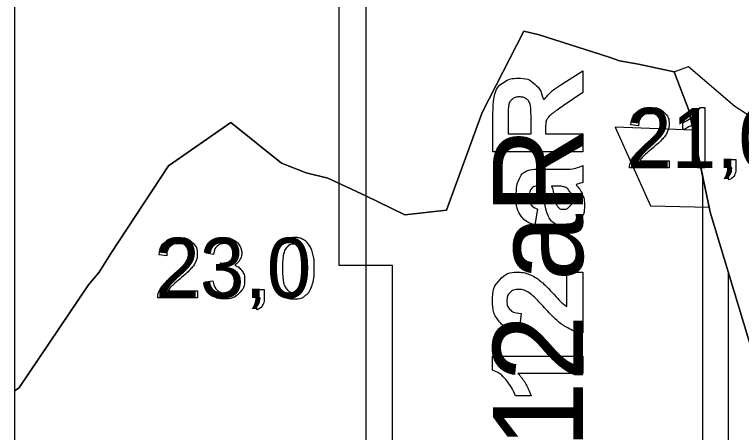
# Model space of a CAD drawing. Extents: x 700746 to 706058, y 6570320 to 6580460.
# Drawn here: x 704540 to 704607.9, y 6575795.5 to 6575834.5 of the extents above; entities that cross this region are included whole.
import ezdxf

# ---------------------------------------------------------------- set-up
doc = ezdxf.new("R2010")
doc.units = 0
for name, color, linetype in [('Default', 7, 'Continuous'), ('GEOLPUNKT', 7, 'Continuous'), ('illumineerimisjooned', 7, 'Continuous'), ('Plokid', 7, 'Continuous'), ('Täide', 7, 'Continuous'), ('VEEKOGU', 7, 'Continuous')]:
    doc.layers.add(name, color=color, linetype=linetype)

msp = doc.modelspace()

# ---------------------------------------------------------------- linework, layer by layer
at = {"layer": 'Default'}
for points in [[(704540.047, 6575799.391), (704540.482, 6575799.666), (704546.939, 6575809.266), (704547.945, 6575810.468), (704549.029, 6575812.182), (704554.414, 6575820.389), (704560.221, 6575824.418), (704564.977, 6575820.633), (704567.271, 6575819.713), (704569.283, 6575819.23), (704572.839, 6575817.566), (704576.473, 6575815.798), (704580.368, 6575816.235), (704583.691, 6575825.354), (704587.584, 6575832.95), (704589.007, 6575832.593), (704595.55, 6575830.512), (704596.518, 6575830.187), (704598.285, 6575829.872), (704601.612, 6575829.139), (704602.999, 6575825.494), (704604.967, 6575816.049), (704610.288, 6575798.458)], [(704601.612, 6575829.139), (704602.955, 6575829.665), (704607.283, 6575825.938), (704613.39, 6575822.012), (704613.891, 6575822.541), (704616.872, 6575822.868), (704619.39, 6575823.01), (704619.533, 6575822.819), (704619.829, 6575822.636), (704625.71, 6575818.241), (704628.49, 6575815.659), (704630.867, 6575816.065), (704634.879, 6575818.6), (704636.658, 6575816.162), (704639.764, 6575812.236), (704641.868, 6575818.468), (704644.56, 6575827.866), (704649.363, 6575829.122), (704658.351, 6575815.474), (704660.105, 6575815.373), (704661.727, 6575818.188), (704664.984, 6575809.724), (704667.347, 6575809.965), (704672.692, 6575816.996)]]:
    msp.add_lwpolyline(points, dxfattribs=at)
at = {"layer": 'GEOLPUNKT'}
for points in [[(704572.839, 6576041.071), (704572.839, 6575817.566)], [(704604.026, 6575825.81), (704604.468, 6575825.81), (704604.468, 6575820.189)], [(704602.407, 6575823.74), (704602.407, 6575824.405)], [(704604.468, 6575820.189), (704603.781, 6575820.189), (704603.781, 6575824.569)], [(704598.279, 6575824.12), (704597.571, 6575824.192)], [(704606.603, 6575820.189), (704606.603, 6575820.97), (704607.384, 6575820.97), (704607.384, 6575820.189)], [(704601.143, 6575820.85), (704601.143, 6575820.189), (704597.443, 6575820.189)], [(704598.399, 6575820.85), (704601.143, 6575820.85)], [(704606.991, 6575820.189), (704606.603, 6575820.189)], [(704606.748, 6575819.079), (704606.556, 6575819.373)], [(704572.839, 6575817.566), (704572.839, 6575758.071)], [(704558.609, 6575812.105), (704557.922, 6575812.229)], [(704554.247, 6575811.99), (704553.538, 6575812.062)], [(704559.209, 6575810.714), (704559.285, 6575811.315)], [(704557.854, 6575809.544), (704558.541, 6575809.634)], [(704562.57, 6575808.059), (704562.57, 6575808.84), (704563.351, 6575808.84), (704563.351, 6575808.059)], [(704557.111, 6575808.72), (704557.111, 6575808.059), (704553.41, 6575808.059)], [(704554.366, 6575808.72), (704557.111, 6575808.72)], [(704562.959, 6575808.059), (704562.57, 6575808.059)], [(704562.715, 6575806.949), (704562.523, 6575807.243)]]:
    msp.add_lwpolyline(points, dxfattribs=at)
for points in [[(704570.339, 6575851.071), (704572.839, 6575851.071), (704572.839, 6575811.071), (704570.339, 6575811.071)], [(704575.339, 6575811.071), (704572.839, 6575811.071), (704572.839, 6575791.071), (704575.339, 6575791.071)]]:
    msp.add_lwpolyline(points, close=True, dxfattribs=at)
for points in [[(704597.571, 6575824.192), (704597.643, 6575824.982), (704598.117, 6575825.396), (704598.591, 6575825.81), (704599.389, 6575825.81), (704600.195, 6575825.81), (704600.665, 6575825.363), (704601.135, 6575824.917), (704601.135, 6575824.256), (704601.135, 6575823.92), (704600.998, 6575823.596), (704600.86, 6575823.271), (704600.542, 6575822.913), (704600.223, 6575822.554), (704599.483, 6575821.927), (704598.865, 6575821.408), (704598.689, 6575821.223), (704598.513, 6575821.037), (704598.399, 6575820.85)], [(704602.407, 6575824.405), (704602.983, 6575824.676), (704603.415, 6575825.062), (704603.846, 6575825.447), (704604.026, 6575825.81)], [(704597.443, 6575820.189), (704597.435, 6575820.437), (704597.523, 6575820.667), (704597.665, 6575821.045), (704597.976, 6575821.412), (704598.288, 6575821.778), (704598.875, 6575822.259), (704599.787, 6575823.008), (704600.107, 6575823.445), (704600.426, 6575823.882), (704600.426, 6575824.273), (704600.426, 6575824.681), (704600.135, 6575824.962), (704599.843, 6575825.242), (704599.374, 6575825.242), (704598.878, 6575825.242), (704598.581, 6575824.945), (704598.283, 6575824.647), (704598.279, 6575824.12)], [(704603.781, 6575824.569), (704603.533, 6575824.332), (704603.13, 6575824.095), (704602.728, 6575823.859), (704602.407, 6575823.74)], [(704606.556, 6575819.373), (704606.773, 6575819.469), (704606.877, 6575819.655), (704606.98, 6575819.84), (704606.991, 6575820.189)], [(704607.384, 6575820.189), (704607.384, 6575819.756), (704607.231, 6575819.49), (704607.079, 6575819.224), (704606.748, 6575819.079)], [(704553.538, 6575812.062), (704553.611, 6575812.852), (704554.085, 6575813.266), (704554.558, 6575813.68), (704555.357, 6575813.68), (704556.163, 6575813.68), (704556.632, 6575813.233), (704557.102, 6575812.787), (704557.102, 6575812.126), (704557.102, 6575811.79), (704556.965, 6575811.466), (704556.828, 6575811.141), (704556.509, 6575810.783), (704556.19, 6575810.424), (704555.451, 6575809.797), (704554.832, 6575809.278), (704554.656, 6575809.093), (704554.481, 6575808.907), (704554.366, 6575808.72)], [(704557.922, 6575812.229), (704558.048, 6575812.92), (704558.495, 6575813.3), (704558.942, 6575813.68), (704559.607, 6575813.68), (704560.066, 6575813.68), (704560.452, 6575813.484), (704560.838, 6575813.287), (704561.042, 6575812.948), (704561.247, 6575812.608), (704561.247, 6575812.227), (704561.247, 6575811.865), (704561.052, 6575811.567), (704560.857, 6575811.27), (704560.475, 6575811.094), (704560.972, 6575810.98), (704561.246, 6575810.619), (704561.52, 6575810.259), (704561.52, 6575809.717), (704561.52, 6575808.984), (704560.985, 6575808.474), (704560.451, 6575807.965), (704559.633, 6575807.965), (704558.896, 6575807.965), (704558.409, 6575808.405), (704557.922, 6575808.844), (704557.854, 6575809.544)], [(704564.371, 6575810.82), (704564.371, 6575811.813), (704564.575, 6575812.419), (704564.78, 6575813.026), (704565.182, 6575813.353), (704565.585, 6575813.68), (704566.196, 6575813.68), (704566.646, 6575813.68), (704566.987, 6575813.499), (704567.328, 6575813.317), (704567.548, 6575812.976), (704567.769, 6575812.634), (704567.895, 6575812.143), (704568.021, 6575811.653), (704568.021, 6575810.82), (704568.021, 6575809.836), (704567.818, 6575809.229), (704567.616, 6575808.623), (704567.213, 6575808.294), (704566.81, 6575807.965), (704566.196, 6575807.965), (704565.387, 6575807.965), (704564.925, 6575808.543), (704564.371, 6575809.244), (704564.371, 6575810.82)], [(704553.41, 6575808.059), (704553.403, 6575808.307), (704553.491, 6575808.537), (704553.632, 6575808.915), (704553.944, 6575809.282), (704554.255, 6575809.648), (704554.843, 6575810.129), (704555.754, 6575810.878), (704556.074, 6575811.315), (704556.394, 6575811.752), (704556.394, 6575812.143), (704556.394, 6575812.551), (704556.102, 6575812.832), (704555.81, 6575813.112), (704555.341, 6575813.112), (704554.846, 6575813.112), (704554.548, 6575812.815), (704554.251, 6575812.517), (704554.247, 6575811.99)], [(704559.285, 6575811.315), (704559.354, 6575811.308), (704559.396, 6575811.308), (704559.835, 6575811.308), (704560.187, 6575811.537), (704560.538, 6575811.766), (704560.538, 6575812.243), (704560.538, 6575812.621), (704560.282, 6575812.869), (704560.026, 6575813.117), (704559.621, 6575813.117), (704559.22, 6575813.117), (704558.953, 6575812.864), (704558.685, 6575812.611), (704558.609, 6575812.105)], [(704565.08, 6575810.82), (704565.08, 6575809.439), (704565.402, 6575808.984), (704565.724, 6575808.528), (704566.196, 6575808.528), (704566.668, 6575808.528), (704566.99, 6575808.986), (704567.312, 6575809.443), (704567.312, 6575810.82), (704567.312, 6575812.203), (704566.991, 6575812.658), (704566.669, 6575813.112), (704566.188, 6575813.112), (704565.716, 6575813.112), (704565.433, 6575812.711), (704565.08, 6575812.199), (704565.08, 6575810.82)], [(704558.541, 6575809.634), (704558.659, 6575809.049), (704558.943, 6575808.791), (704559.226, 6575808.532), (704559.637, 6575808.532), (704560.124, 6575808.532), (704560.457, 6575808.869), (704560.79, 6575809.205), (704560.79, 6575809.701), (704560.79, 6575810.175), (704560.481, 6575810.483), (704560.171, 6575810.79), (704559.694, 6575810.79), (704559.499, 6575810.79), (704559.209, 6575810.714)], [(704562.523, 6575807.243), (704562.741, 6575807.339), (704562.844, 6575807.525), (704562.947, 6575807.71), (704562.959, 6575808.059)], [(704563.351, 6575808.059), (704563.351, 6575807.626), (704563.199, 6575807.36), (704563.046, 6575807.094), (704562.715, 6575806.949)]]:
    msp.add_open_spline(points, degree=3, dxfattribs=at)
at = {"layer": 'illumineerimisjooned'}
msp.add_line((704606.68, 6575757.395), (704606.68, 6575810.387), dxfattribs=at)
at = {"layer": 'Plokid'}
msp.add_line((704604.28, 6575760.196), (704604.28, 6575819.349), dxfattribs=at)
for points in [[(704540.047, 6575799.391), (704540.482, 6575799.666), (704546.939, 6575809.266), (704547.945, 6575810.468), (704549.029, 6575812.182), (704554.414, 6575820.389), (704560.221, 6575824.418), (704564.977, 6575820.633), (704567.271, 6575819.713), (704569.283, 6575819.23), (704572.839, 6575817.566), (704576.473, 6575815.798), (704580.368, 6575816.235), (704583.691, 6575825.354), (704587.584, 6575832.95), (704589.007, 6575832.593), (704595.55, 6575830.512), (704596.518, 6575830.187), (704598.285, 6575829.872), (704601.612, 6575829.139), (704602.999, 6575825.494), (704604.28, 6575819.349)], [(704591.46, 6575828.212), (704593.1, 6575829.239), (704593.1, 6575827.209), (704591.268, 6575825.986)], [(704593.1, 6575821.678), (704584.7, 6575821.678), (704584.7, 6575825.25)], [(704586.121, 6575824.7), (704586.121, 6575823.374), (704588.253, 6575823.374)], [(704588.253, 6575823.374), (704588.253, 6575824.631)], [(704589.591, 6575823.719), (704589.591, 6575823.374), (704593.1, 6575823.374), (704593.1, 6575821.678)], [(704593.1, 6575820.423), (704593.1, 6575818.829)], [(704589.22, 6575820.083), (704591.1, 6575820.058)], [(704589.124, 6575818.496), (704588.964, 6575818.496)], [(704590.495, 6575818.496), (704590.174, 6575818.496)], [(704588.868, 6575816.338), (704588.605, 6575814.878)], [(704591.602, 6575810.448), (704593.1, 6575810.448), (704593.1, 6575804.807)], [(704591.602, 6575807.251), (704591.602, 6575810.448)], [(704587.318, 6575806.606), (704587.158, 6575804.999)], [(704584.668, 6575801.303), (704584.668, 6575802.611), (704593.1, 6575802.611)], [(704593.1, 6575802.611), (704593.1, 6575800.998), (704587.034, 6575800.998)], [(704588.253, 6575798.917), (704586.793, 6575798.917)]]:
    msp.add_lwpolyline(points, dxfattribs=at)
for points, degree in [([(704584.7, 6575825.25), (704584.7, 6575826.598), (704584.926, 6575827.209), (704585.152, 6575827.82), (704585.731, 6575828.187), (704586.31, 6575828.554), (704587.054, 6575828.554), (704587.999, 6575828.554), (704588.615, 6575827.999), (704589.231, 6575827.444), (704589.391, 6575826.341), (704589.712, 6575826.89), (704590.096, 6575827.247), (704590.48, 6575827.605), (704591.46, 6575828.212)], 3), ([(704588.253, 6575824.631), (704588.253, 6575825.853), (704588.15, 6575826.157), (704588.047, 6575826.462), (704587.795, 6575826.634), (704587.543, 6575826.806), (704587.164, 6575826.806), (704586.74, 6575826.806), (704586.479, 6575826.579), (704586.219, 6575826.353), (704586.15, 6575825.939), (704586.121, 6575825.733), (704586.121, 6575824.7)], 3), ([(704591.268, 6575825.986), (704590.29, 6575825.33), (704590.035, 6575825.088), (704589.78, 6575824.847), (704589.686, 6575824.576), (704589.591, 6575824.306), (704589.591, 6575823.719)], 3), ([(704591.1, 6575820.058), (704591.902, 6575820.058), (704592.283, 6575820.135), (704592.664, 6575820.212), (704593.1, 6575820.423)], 3), ([(704588.605, 6575814.878), (704587.724, 6575815.125), (704587.3, 6575815.728), (704586.877, 6575816.33), (704586.877, 6575817.518), (704586.877, 6575818.597), (704587.132, 6575819.125), (704587.387, 6575819.653), (704587.779, 6575819.868), (704588.172, 6575820.083), (704589.22, 6575820.083)], 3), ([(704588.964, 6575818.496), (704588.501, 6575818.496), (704588.303, 6575818.266), (704588.106, 6575818.037), (704588.106, 6575817.4), (704588.106, 6575816.969), (704588.275, 6575816.728), (704588.444, 6575816.487), (704588.868, 6575816.338)], 3), ([(704593.1, 6575818.829), (704592.939, 6575818.766), (704592.624, 6575818.674), (704592.48, 6575818.634), (704592.434, 6575818.617), (704592.834, 6575818.204), (704593.034, 6575817.735), (704593.234, 6575817.265), (704593.234, 6575816.733), (704593.234, 6575815.794), (704592.724, 6575815.253), (704592.214, 6575814.712), (704591.434, 6575814.712), (704590.918, 6575814.712), (704590.514, 6575814.958), (704590.11, 6575815.205), (704589.895, 6575815.649), (704589.68, 6575816.093), (704589.52, 6575816.931), (704589.307, 6575818.06), (704589.124, 6575818.496)], 3), ([(704590.174, 6575818.496), (704590.277, 6575818.186), (704590.421, 6575817.516), (704590.564, 6575816.846), (704590.702, 6575816.64), (704590.925, 6575816.325), (704591.269, 6575816.325), (704591.608, 6575816.325), (704591.854, 6575816.577), (704592.101, 6575816.829), (704592.101, 6575817.219), (704592.101, 6575817.654), (704591.814, 6575818.049), (704591.596, 6575818.341), (704591.281, 6575818.433), (704591.074, 6575818.496), (704590.495, 6575818.496)], 3), ([(704587.158, 6575804.999), (704585.827, 6575805.142), (704585.247, 6575805.898), (704584.668, 6575806.653), (704584.668, 6575807.786), (704584.668, 6575809.028), (704585.338, 6575809.738), (704586.008, 6575810.448), (704587.004, 6575810.448), (704587.571, 6575810.448), (704588.083, 6575810.245), (704588.596, 6575810.041), (704589.157, 6575809.601), (704589.529, 6575809.309), (704590.228, 6575808.546), (704590.926, 6575807.783), (704591.155, 6575807.58), (704591.384, 6575807.377), (704591.602, 6575807.251)], 3), ([(704593.1, 6575804.807), (704592.252, 6575804.899), (704591.494, 6575805.357), (704590.735, 6575805.815), (704589.481, 6575807.167), (704588.468, 6575808.256), (704588.107, 6575808.502), (704587.609, 6575808.834), (704587.122, 6575808.834), (704586.584, 6575808.834), (704586.295, 6575808.546), (704586.006, 6575808.257), (704586.006, 6575807.749), (704586.006, 6575807.246), (704586.31, 6575806.949), (704586.614, 6575806.652), (704587.318, 6575806.606)], 3), ([(704586.793, 6575798.917), (704586.587, 6575799.548), (704586.011, 6575800.288), (704585.436, 6575801.028), (704584.668, 6575801.303)], 3), ([(704587.034, 6575800.998), (704587.858, 6575800.115), (704588.253, 6575798.917)], 2)]:
    msp.add_open_spline(points, degree=degree, dxfattribs=at)
at = {"layer": 'Täide'}
for p, q in [((704604.87, 6575816.513), (704603.369, 6575823.721)), ((704540.047, 6575799.387), (704540.047, 6575762.815))]:
    msp.add_line(p, q, dxfattribs=at)
for points in [[(704540.047, 6575903.871), (704540.047, 6575731.871), (704540.047, 6575723.871)], [(704610.288, 6575798.458), (704604.967, 6575816.049), (704602.999, 6575825.494), (704601.612, 6575829.139), (704598.285, 6575829.872), (704596.518, 6575830.187), (704595.55, 6575830.512), (704589.007, 6575832.593), (704587.584, 6575832.95), (704583.691, 6575825.354), (704580.368, 6575816.235), (704576.473, 6575815.798), (704572.839, 6575817.566), (704569.283, 6575819.23), (704567.271, 6575819.713), (704564.977, 6575820.633), (704560.221, 6575824.418), (704554.414, 6575820.389), (704549.029, 6575812.182), (704547.945, 6575810.468), (704546.939, 6575809.266), (704540.522, 6575799.726)], [(704603.369, 6575823.721), (704596.095, 6575824.001), (704599.394, 6575816.656), (704604.87, 6575816.513)], [(704540.522, 6575799.726), (704540.482, 6575799.662), (704540.047, 6575799.387)]]:
    msp.add_lwpolyline(points, dxfattribs=at)
at = {"layer": 'VEEKOGU'}
for p, q in [((704540.047, 6575895.271), (704540.047, 6575799.387)), ((704603.369, 6575823.721), (704604.87, 6575816.513))]:
    msp.add_line(p, q, dxfattribs=at)
for points in [[(704540.522, 6575799.726), (704546.939, 6575809.266), (704547.945, 6575810.468), (704549.029, 6575812.182), (704554.414, 6575820.389), (704560.221, 6575824.418), (704564.977, 6575820.633), (704567.271, 6575819.713), (704569.283, 6575819.23), (704572.839, 6575817.566), (704576.473, 6575815.798), (704580.368, 6575816.235), (704583.691, 6575825.354), (704587.584, 6575832.95), (704589.007, 6575832.593), (704595.55, 6575830.512), (704596.518, 6575830.187), (704598.285, 6575829.872), (704601.612, 6575829.139), (704602.999, 6575825.494), (704603.369, 6575823.721)], [(704604.87, 6575816.513), (704604.967, 6575816.049), (704610.288, 6575798.458), (704615.61, 6575798.515), (704616.872, 6575798.584), (704620.655, 6575798.961), (704629.37, 6575807.206), (704631.627, 6575806.206), (704633.793, 6575803.484), (704641.902, 6575786.274), (704648.283, 6575780.766), (704651.331, 6575777.714), (704653.565, 6575773.413), (704660.235, 6575770.174), (704663.286, 6575767.517), (704664.638, 6575767.35), (704668.111, 6575772.166), (704673.143, 6575763.985), (704675.007, 6575764.032), (704681.14, 6575771.281), (704681.976, 6575771.474), (704689.094, 6575764.694), (704689.693, 6575765.652), (704690.654, 6575771.034)], [(704540.047, 6575799.387), (704540.482, 6575799.662), (704540.522, 6575799.726)], [(704540.047, 6575799.387), (704540.047, 6575799.387)]]:
    msp.add_lwpolyline(points, dxfattribs=at)

# ---------------------------------------------------------------- texts
at = {"layer": 'GEOLPUNKT'}
for s, p in [('21,0', (704597.208, 6575820.189)), ('23,0', (704553.175, 6575808.059))]:
    msp.add_text(s, height=5.6, dxfattribs=at).set_placement(p)
at = {"layer": 'Plokid'}
msp.add_text('Plokk 12 aR', height=8.4, rotation=90, dxfattribs=at).set_placement((704593.1, 6575763.422))

doc.saveas('drawing.dxf')
